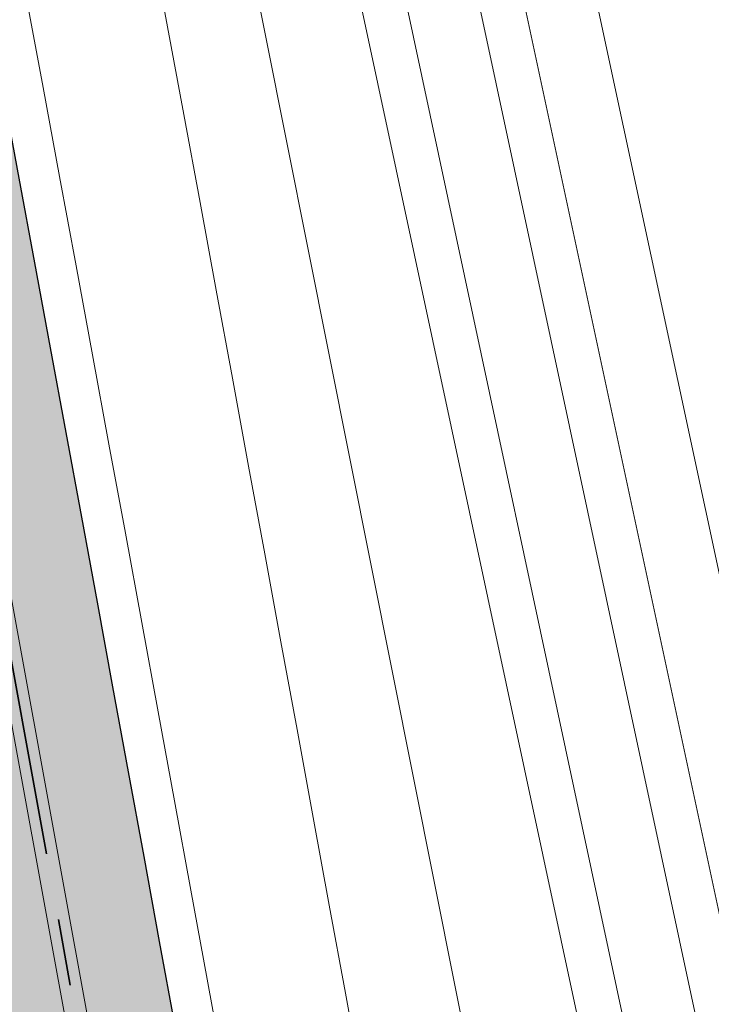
# Model space of a CAD drawing. Extents: x 98477 to 100410, y 398052 to 398969.
# Tile 328 of 374: x 98850 to 98858, y 398405 to 398416. Entities that reach past the tile are written whole.
import ezdxf

# ---------------------------------------------------------------- set-up
doc = ezdxf.new("R2010")
doc.units = 0
doc.linetypes.add('AL-NUTSTRACE', pattern=[17, 5, -3.5, 0, -3.5, 5])
doc.linetypes.add('RI-DWA', pattern=[9.75, 4.5, -0.75, 0.75, -0.75, 0.75, -0.75, 0.75, -0.75])
for name, color, linetype, lineweight in [('N-GW-hoogtelijn laagte NAP +6.50', 110, 'AL-HOOGTELIJN +6.50', 18), ('N-GW-hoogtelijn laagte NAP +7.00', 100, 'AL-HOOGTELIJN +7.00', 18), ('N-GW-hoogtelijn laagte NAP +7.50', 90, 'AL-HOOGTELIJN +7.50', 18), ('N-GW-hoogtelijn laagte NAP +8.00', 80, 'AL-HOOGTELIJN +8.00', 18), ('N-GW-hoogtelijn laagte NAP +8.50', 70, 'AL-HOOGTELIJN +8.50', 18), ('N-KO-kantverharding', 2, 'Continuous', 25), ('N-RI-DWA hoofdriool', 24, 'RI-DWA', 35), ('N-RI-DWA hoofdriool buiswand', 24, 'Continuous', 13), ("N-VH-arcering 'MAT' grijs 251", 251, 'Continuous', 18), ('N-VH-arcering printbeton', 8, 'Continuous', 9), ('X-AL-hoogtelijn - Niv 1', 1, 'AL-HOOGTELIJN', 18), ('X-AL-nutstrace VERWERKT', 252, 'AL-NUTSTRACE', 18)]:
    doc.layers.add(name, color=color, linetype=linetype, lineweight=lineweight)
doc.layers.add('X-AL-contourlijnen', color=30, linetype='Continuous', plot=False)
doc.styles.get("Standard").update_dxf_attribs({"font": 'txt.shx'})
doc.linetypes.add('AL-HOOGTELIJN', pattern='A,10,-1.5,["H",Standard,S=0.9,R=0,X=-0.3,Y=-0.45],-1.5,30', length=43)
doc.linetypes.add('AL-HOOGTELIJN +6.50', pattern='A,7.5,-1.5,["+6.50",Standard,S=0.9,R=0,X=-0.3,Y=-0.45],-4.5,22.5', length=36)
doc.linetypes.add('AL-HOOGTELIJN +7.00', pattern='A,7.5,-1.5,["+7.00",Standard,S=0.9,R=0,X=-0.3,Y=-0.45],-4.5,22.5', length=36)
doc.linetypes.add('AL-HOOGTELIJN +7.50', pattern='A,7.5,-1.5,["+7.50",Standard,S=0.9,R=0,X=-0.3,Y=-0.45],-4.5,22.5', length=36)
doc.linetypes.add('AL-HOOGTELIJN +8.00', pattern='A,7.5,-1.5,["+8.00",Standard,S=0.9,R=0,X=-0.3,Y=-0.45],-4.5,22.5', length=36)
doc.linetypes.add('AL-HOOGTELIJN +8.50', pattern='A,7.5,-1.5,["+8.50",Standard,S=0.9,R=0,X=-0.3,Y=-0.45],-4.5,22.5', length=36)

msp = doc.modelspace()

# ---------------------------------------------------------------- hatches: boundary and pattern name
at = {"layer": "N-VH-arcering 'MAT' grijs 251"}
h = msp.add_hatch(color=256, dxfattribs=at)
h.dxf.hatch_style = 1
edge = h.paths.add_edge_path()
edge.add_line((98801.70985258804, 398275.5025756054), (98759.07881222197, 398269.5111736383))
edge.add_arc((98758.55691309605, 398273.2246788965), 3.749999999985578, 188.0000000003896, 277.9999999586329, ccw=False)
edge.add_line((98754.84340783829, 398272.7027797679), (98754.7320693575, 398273.4949942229))
edge.add_arc((98759.43584268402, 398274.1560664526), 4.75000000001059, 98.00000000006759, 188.0000000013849, ccw=False)
edge.add_line((98758.77477045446, 398278.859839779), (98802.64364589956, 398285.0252081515))
edge.add_arc((98800.79960231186, 398298.1462600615), 13.24999999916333, 278.0000000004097, 315.3695932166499)
edge.add_arc((98814.32101528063, 398284.7981743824), 5.750000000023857, 97.99999999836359, 135.3695932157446, ccw=False)
edge.add_line((98813.52076995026, 398290.4922157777), (98817.94515990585, 398291.114023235))
edge.add_arc((98818.74540523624, 398285.4199818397), 5.750000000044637, 8.00000000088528, 97.99999999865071, ccw=False)
edge.add_line((98824.43944663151, 398286.2202271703), (98832.12180180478, 398231.5574297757))
edge.add_arc((98824.4472242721, 398230.4788382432), 7.74999999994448, -36.90337989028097, 8.000000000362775, ccw=False)
edge.add_line((98830.64450586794, 398225.8252159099), (98822.02531955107, 398214.3469478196))
edge.add_arc((98828.62242576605, 398209.3930917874), 8.249999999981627, 143.0966201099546, 188.000000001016)
edge.add_line((98820.45271419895, 398208.2449137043), (98820.95212056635, 398204.6914527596))
edge.add_line((98820.95212056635, 398204.6914527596), (98824.98814049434, 398175.9736787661))
edge.add_line((98824.98814049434, 398175.9736787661), (98826.34507822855, 398166.3185650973))
edge.add_arc((98829.56344945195, 398166.7708776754), 3.249999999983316, 187.9999999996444, 277.9999999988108)
edge.add_line((98830.01576203, 398163.552506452), (98845.49611657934, 398165.7281284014))
edge.add_line((98845.49611657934, 398165.7281284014), (98850.05134969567, 398166.3683246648))
edge.add_line((98850.05134969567, 398166.3683246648), (98871.26042709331, 398169.349066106))
edge.add_line((98871.26042709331, 398169.349066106), (98879.77673248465, 398170.5459547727))
edge.add_line((98879.77673248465, 398170.5459547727), (98895.91810200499, 398172.8144763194))
edge.add_line((98895.91810200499, 398172.8144763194), (98895.01347684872, 398179.2512187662))
edge.add_line((98895.01347684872, 398179.2512187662), (98835.84495974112, 398170.9356259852))
edge.add_arc((98835.18388751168, 398175.6393993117), 4.749999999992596, 188.0000000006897, 277.9999999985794, ccw=False)
edge.add_line((98830.48011418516, 398174.9783270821), (98825.97718274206, 398207.0183491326))
edge.add_arc((98833.65176027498, 398208.096940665), 7.750000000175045, 143.0966201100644, 188.0000000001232, ccw=False)
edge.add_line((98827.4544786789, 398212.7505629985), (98836.07366499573, 398224.2288310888))
edge.add_arc((98829.47655878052, 398229.1826871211), 8.250000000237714, 323.096620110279, 367.9999999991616)
edge.add_line((98837.64627034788, 398230.3308652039), (98837.34238794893, 398232.4931008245))
edge.add_line((98837.34238794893, 398232.4931008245), (98837.34238780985, 398232.493100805))
edge.add_line((98837.34238780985, 398232.493100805), (98829.68786739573, 398286.9578446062))
edge.add_arc((98835.38190879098, 398287.7580899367), 5.749999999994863, 97.99999999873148, 188.0000000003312, ccw=False)
edge.add_line((98834.58166346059, 398293.452131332), (98882.50500414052, 398300.1873176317))
edge.add_arc((98883.61838894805, 398292.2651730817), 8.000000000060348, 11.632034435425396, 97.9999999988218, ccw=False)
edge.add_line((98891.45409032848, 398293.8781776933), (98890.9995, 398296.0865))
edge.add_line((98890.9995, 398296.0865), (98889.023, 398305.688))
edge.add_line((98889.023, 398305.688), (98888.557, 398307.974))
edge.add_line((98888.557, 398307.974), (98887.38477368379, 398314.7597044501))
edge.add_arc((98879.50153614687, 398313.3978799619), 8.00000000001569, -82.00000000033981, 9.801079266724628, ccw=False)
edge.add_line((98880.6149209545, 398305.475735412), (98872.94460748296, 398304.3977431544))
edge.add_arc((98872.42270835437, 398308.1112484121), 3.749999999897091, 189.4265010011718, 278.00000000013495, ccw=False)
edge.add_arc((92946.7354543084, 397324.3039467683), 6003.049999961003, 9.42650100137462, 10.61166010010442)
edge.add_line((98847.1206531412, 398429.7738954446), (98842.31285519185, 398429.0982035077))
edge.add_arc((92946.7354539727, 397324.3039467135), 5998.200000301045, 9.428546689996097, 10.613773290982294, ccw=False)
edge.add_arc((98860.08948650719, 398306.4687901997), 3.840166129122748, -81.43407539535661, 6.657381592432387, ccw=False)
edge.add_line((98860.66146879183, 398302.6714605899), (98847.18483033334, 398300.7774425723))
edge.add_line((98847.18483033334, 398300.7774425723), (98842.62959721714, 398300.1372463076))
edge.add_line((98842.62959721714, 398300.1372463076), (98820.15051205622, 398296.9780169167))
edge.add_arc((98819.35026672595, 398302.672058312), 5.749999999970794, 187.9999999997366, 277.99999999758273, ccw=False)
edge.add_line((98813.65622533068, 398301.8718129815), (98812.30624625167, 398311.4774132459))
edge.add_line((98812.30624625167, 398311.4774132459), (98811.1093575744, 398319.9937186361))
edge.add_line((98811.1093575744, 398319.9937186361), (98809.24443803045, 398333.2633107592))
edge.add_line((98809.24443803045, 398333.2633107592), (98808.67382831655, 398337.3234098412))
edge.add_line((98808.67382831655, 398337.3234098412), (98807.71353391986, 398344.1562595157))
edge.add_line((98807.71353391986, 398344.1562595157), (98807.70657526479, 398344.2057729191))
edge.add_line((98807.70657526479, 398344.2057729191), (98811.66764753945, 398344.7624653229))
edge.add_line((98811.66764753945, 398344.7624653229), (98829.49247277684, 398347.2675811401))
edge.add_line((98829.49247277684, 398347.2675811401), (98831.96814294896, 398347.6155138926))
edge.add_line((98831.96814294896, 398347.6155138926), (98831.06351779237, 398354.0522563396))
edge.add_line((98831.06351779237, 398354.0522563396), (98828.58784762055, 398353.704323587))
edge.add_line((98828.58784762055, 398353.704323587), (98810.76302238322, 398351.1992077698))
edge.add_line((98810.76302238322, 398351.1992077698), (98806.80195010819, 398350.6425153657))
edge.add_line((98806.80195010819, 398350.6425153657), (98806.79499145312, 398350.6920287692))
edge.add_line((98806.79499145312, 398350.6920287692), (98805.14616655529, 398362.4240275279))
edge.add_line((98805.14616655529, 398362.4240275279), (98805.04836903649, 398363.119893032))
edge.add_line((98805.04836903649, 398363.119893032), (98803.99065346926, 398370.6459303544))
edge.add_line((98803.99065346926, 398370.6459303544), (98802.48758397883, 398381.3408254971))
edge.add_line((98802.48758397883, 398381.3408254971), (98801.4298684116, 398388.8668628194))
edge.add_line((98801.4298684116, 398388.8668628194), (98799.92679892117, 398399.561757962))
edge.add_line((98799.92679892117, 398399.561757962), (98798.86908335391, 398407.0877952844))
edge.add_line((98798.86908335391, 398407.0877952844), (98797.36601386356, 398417.7826904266))
edge.add_line((98797.36601386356, 398417.7826904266), (98796.79540414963, 398421.8427895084))
edge.add_line((98796.79540414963, 398421.8427895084), (98795.88382033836, 398428.3290453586))
edge.add_line((98795.88382033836, 398428.3290453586), (98795.87686168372, 398428.3785587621))
edge.add_line((98795.87686168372, 398428.3785587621), (98799.83793395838, 398428.9352511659))
edge.add_line((98799.83793395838, 398428.9352511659), (98817.66275919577, 398431.4403669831))
edge.add_line((98817.66275919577, 398431.4403669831), (98820.13842936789, 398431.7882997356))
edge.add_line((98820.13842936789, 398431.7882997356), (98819.2338042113, 398438.2250421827))
edge.add_line((98819.2338042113, 398438.2250421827), (98816.75813403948, 398437.87710943))
edge.add_line((98816.75813403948, 398437.87710943), (98798.93330880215, 398435.3719936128))
edge.add_line((98798.93330880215, 398435.3719936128), (98794.9722365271, 398434.8153012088))
edge.add_line((98794.9722365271, 398434.8153012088), (98794.96527787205, 398434.8648146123))
edge.add_line((98794.96527787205, 398434.8648146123), (98793.37870452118, 398446.1538705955))
edge.add_line((98793.37870452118, 398446.1538705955), (98792.73850825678, 398450.7091037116))
edge.add_line((98792.73850825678, 398450.7091037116), (98789.33816684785, 398474.9037900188))
edge.add_line((98789.33816684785, 398474.9037900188), (98783.89169246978, 398474.1383379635))
edge.add_line((98783.89169246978, 398474.1383379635), (98786.76317609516, 398453.7066703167))
edge.add_arc((98782.05940276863, 398453.0455980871), 4.750000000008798, -82.0000000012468, 7.999999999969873, ccw=False)
edge.add_line((98782.72047499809, 398448.3418247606), (98773.11487473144, 398446.9918456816))
edge.add_line((98773.11487473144, 398446.9918456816), (98764.5985693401, 398445.7949570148))
edge.add_line((98764.5985693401, 398445.7949570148), (98743.40683266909, 398442.8166526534))
edge.add_line((98743.40683266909, 398442.8166526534), (98734.89052727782, 398441.6197639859))
edge.add_line((98734.89052727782, 398441.6197639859), (98611.80020633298, 398424.3205475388))
edge.add_line((98611.80020633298, 398424.3205475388), (98607.65702311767, 398453.8008279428))
edge.add_arc((98611.6373665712, 398454.1216500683), 3.993251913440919, 101.39182936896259, 184.6081706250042, ccw=False)
edge.add_line((98610.84862924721, 398458.0362323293), (98611.83889731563, 398458.1754054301))
edge.add_line((98611.83889731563, 398458.1754054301), (98639.5664032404, 398462.0722522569))
edge.add_line((98639.5664032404, 398462.0722522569), (98641.54693937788, 398462.3505984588))
edge.add_line((98641.54693937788, 398462.3505984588), (98659.37176461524, 398464.8557142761))
edge.add_line((98659.37176461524, 398464.8557142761), (98661.84743478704, 398465.2036470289))
edge.add_line((98661.84743478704, 398465.2036470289), (98660.94280963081, 398471.6403894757))
edge.add_line((98660.94280963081, 398471.6403894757), (98649.90132066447, 398470.0886093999))
edge.add_line((98649.90132066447, 398470.0886093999), (98624.64948491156, 398466.5396953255))
edge.add_line((98624.64948491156, 398466.5396953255), (98622.66894877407, 398466.2613491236))
edge.add_line((98622.66894877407, 398466.2613491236), (98604.84412353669, 398463.7562333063))
edge.add_line((98604.84412353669, 398463.7562333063), (98602.86358739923, 398463.4778871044))
edge.add_line((98602.86358739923, 398463.4778871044), (98594.9414428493, 398462.3645022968))
edge.add_line((98594.9414428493, 398462.3645022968), (98576.27488975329, 398459.7410893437))
edge.add_line((98576.27488975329, 398459.7410893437), (98577.17951490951, 398453.3043468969))
edge.add_line((98577.17951490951, 398453.3043468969), (98578.1697829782, 398453.4435199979))
edge.add_line((98578.1697829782, 398453.4435199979), (98598.47059208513, 398456.2943364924))
edge.add_arc((98598.79151287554, 398452.3139562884), 3.993296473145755, 11.424909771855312, 94.60953932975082, ccw=False)
edge.add_line((98602.70568277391, 398453.1049624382), (98606.84886598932, 398423.6246820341))
edge.add_line((98606.84886598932, 398423.6246820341), (98548.81915716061, 398415.4691383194))
edge.add_arc((98548.15808493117, 398420.172911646), 4.750000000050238, 188.0000000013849, 277.99999999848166, ccw=False)
edge.add_line((98543.45431160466, 398419.5118394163), (98539.76818545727, 398445.7399897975))
edge.add_line((98539.76818545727, 398445.7399897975), (98538.97597100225, 398445.6286513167))
edge.add_line((98538.97597100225, 398445.6286513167), (98538.73241807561, 398447.361620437))
edge.add_line((98538.73241807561, 398447.361620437), (98534.77134580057, 398446.8049280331))
edge.add_line((98534.77134580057, 398446.8049280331), (98536.52992450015, 398434.2919904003))
edge.add_line((98536.52992450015, 398434.2919904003), (98537.17012076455, 398429.7367572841))
edge.add_line((98537.17012076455, 398429.7367572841), (98538.39484405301, 398421.0223982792))
edge.add_line((98538.39484405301, 398421.0223982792), (98539.03504031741, 398416.467165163))
edge.add_line((98539.03504031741, 398416.467165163), (98541.02521566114, 398402.30633178))
edge.add_line((98541.02521566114, 398402.30633178), (98541.66541192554, 398397.7510986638))
edge.add_line((98541.66541192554, 398397.7510986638), (98543.65558726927, 398383.5902652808))
edge.add_line((98543.65558726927, 398383.5902652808), (98544.29578353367, 398379.0350321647))
edge.add_line((98544.29578353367, 398379.0350321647), (98545.60401068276, 398369.7265123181))
edge.add_arc((98543.87104156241, 398369.4829593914), 1.750000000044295, -82.00000000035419, 7.99999999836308, ccw=False)
edge.add_line((98544.11459448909, 398367.7499902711), (98522.47723718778, 398364.7090580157))
edge.add_line((98522.47723718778, 398364.7090580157), (98523.21485462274, 398359.4606372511))
edge.add_line((98523.21485462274, 398359.4606372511), (98545.05026553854, 398362.5294041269))
edge.add_line((98545.05026553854, 398362.5294041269), (98549.60549865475, 398363.1696003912))
edge.add_line((98549.60549865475, 398363.1696003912), (98564.16243926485, 398365.2154449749))
edge.add_arc((98564.82351149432, 398360.5116716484), 4.749999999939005, 8.000000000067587, 97.99999999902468, ccw=False)
edge.add_line((98569.5272848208, 398361.172743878), (98576.49985717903, 398311.5603136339))
edge.add_arc((98571.7960838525, 398310.8992414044), 4.749999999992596, -82.0000000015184, 7.999999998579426, ccw=False)
edge.add_line((98572.45715608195, 398306.1954680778), (98563.84182388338, 398304.9846620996))
edge.add_line((98563.84182388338, 398304.9846620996), (98559.28659076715, 398304.3444658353))
edge.add_line((98559.28659076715, 398304.3444658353), (98541.0161448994, 398301.7767221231))
edge.add_line((98541.0161448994, 398301.7767221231), (98541.7537623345, 398296.5283013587))
edge.add_line((98541.7537623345, 398296.5283013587), (98553.88454617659, 398298.2331718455))
edge.add_arc((98554.12809910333, 398296.5002027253), 1.749999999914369, 7.999999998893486, 98.0000000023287, ccw=False)
edge.add_line((98555.86106822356, 398296.7437556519), (98557.35022040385, 398286.1478873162))
edge.add_line((98557.35022040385, 398286.1478873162), (98557.99041666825, 398281.5926542))
edge.add_line((98557.99041666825, 398281.5926542), (98560.13368242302, 398266.3425259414))
edge.add_line((98560.13368242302, 398266.3425259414), (98560.77387868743, 398261.7872928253))
edge.add_line((98560.77387868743, 398261.7872928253), (98562.9171444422, 398246.5371645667))
edge.add_line((98562.9171444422, 398246.5371645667), (98563.5573407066, 398241.9819314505))
edge.add_line((98563.5573407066, 398241.9819314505), (98565.70060646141, 398226.7318031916))
edge.add_line((98565.70060646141, 398226.7318031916), (98566.34080272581, 398222.1765700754))
edge.add_line((98566.34080272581, 398222.1765700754), (98567.56552601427, 398213.4622110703))
edge.add_line((98567.56552601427, 398213.4622110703), (98568.20572227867, 398208.9069779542))
edge.add_line((98568.20572227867, 398208.9069779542), (98576.53105717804, 398149.6691420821))
edge.add_line((98576.53105717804, 398149.6691420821), (98576.55610833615, 398149.4908938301))
edge.add_line((98576.55610833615, 398149.4908938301), (98535.4599834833, 398143.7152101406))
edge.add_line((98535.4599834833, 398143.7152101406), (98536.3465161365, 398137.4072025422))
edge.add_line((98536.3465161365, 398137.4072025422), (98537.33678420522, 398137.5463756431))
edge.add_line((98537.33678420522, 398137.5463756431), (98577.44264098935, 398143.1828862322))
edge.add_line((98577.44264098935, 398143.1828862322), (98578.76478544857, 398133.7753395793))
edge.add_line((98578.76478544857, 398133.7753395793), (98538.65892866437, 398128.1388289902))
edge.add_line((98538.65892866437, 398128.1388289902), (98537.66866059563, 398127.9996558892))
edge.add_line((98537.66866059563, 398127.9996558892), (98538.57328575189, 398121.5629134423))
edge.add_line((98538.57328575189, 398121.5629134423), (98579.66941060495, 398127.3385971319))
edge.add_line((98579.66941060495, 398127.3385971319), (98579.67636925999, 398127.2890837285))
edge.add_line((98579.67636925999, 398127.2890837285), (98580.7660946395, 398119.5352847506))
edge.add_line((98580.7660946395, 398119.5352847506), (98582.57534495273, 398106.6617998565))
edge.add_line((98582.57534495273, 398106.6617998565), (98583.06245080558, 398103.1958616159))
edge.add_line((98583.06245080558, 398103.1958616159), (98584.87170111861, 398090.3223767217))
edge.add_line((98584.87170111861, 398090.3223767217), (98585.35880697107, 398086.8564384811))
edge.add_line((98585.35880697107, 398086.8564384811), (98587.16805728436, 398073.9829535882))
edge.add_line((98587.16805728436, 398073.9829535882), (98588.14928671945, 398067.0011433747))
edge.add_arc((98585.92118356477, 398066.6880038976), 2.249999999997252, -71.05267843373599, 7.999999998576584, ccw=False)
edge.add_line((98586.6517556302, 398064.5599145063), (98587.08769329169, 398064.7095716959))
edge.add_line((98587.08769329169, 398064.7095716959), (98595.76511800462, 398067.6885274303))
edge.add_line((98595.76511800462, 398067.6885274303), (98596.09256923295, 398067.8009412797))
edge.add_arc((98595.36199716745, 398069.9290306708), 2.249999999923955, 187.9999999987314, 288.947321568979, ccw=False)
edge.add_line((98593.13389401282, 398069.6158911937), (98582.46560133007, 398145.5247379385))
edge.add_arc((98587.16937465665, 398146.1858101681), 4.750000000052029, 98.00000000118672, 187.9999999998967, ccw=False)
edge.add_line((98586.50830242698, 398150.8895834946), (98609.06670264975, 398154.0599598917))
edge.add_line((98609.06670264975, 398154.0599598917), (98621.30783352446, 398156.2004915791))
edge.add_line((98621.30783352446, 398156.2004915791), (98618.71337939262, 398174.6609919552))
edge.add_line((98618.71337939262, 398174.6609919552), (98600.88855415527, 398172.155876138))
edge.add_line((98600.88855415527, 398172.155876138), (98602.70587460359, 398159.2249692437))
edge.add_line((98602.70587460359, 398159.2249692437), (98585.67326382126, 398156.8311919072))
edge.add_arc((98585.08617653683, 398161.633146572), 4.837710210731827, 189.0296070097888, 276.97039299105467, ccw=False)
edge.add_line((98580.30841826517, 398160.8738930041), (98573.6350680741, 398208.3572469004))
edge.add_line((98573.6350680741, 398208.3572469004), (98572.71652560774, 398214.8930161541))
edge.add_line((98572.71652560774, 398214.8930161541), (98570.01656744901, 398234.1042166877))
edge.add_line((98570.01656744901, 398234.1042166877), (98569.09802498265, 398240.6399859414))
edge.add_line((98569.09802498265, 398240.6399859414), (98568.63179509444, 398243.9573839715))
edge.add_line((98568.63179509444, 398243.9573839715), (98568.16556520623, 398247.2747820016))
edge.add_arc((98572.86933853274, 398247.9358542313), 4.74999999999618, 98.00000000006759, 188.0000000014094, ccw=False)
edge.add_line((98572.20826630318, 398252.6396275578), (98597.85620928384, 398256.2442108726))
edge.add_line((98597.85620928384, 398256.2442108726), (98604.39197853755, 398257.1627533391))
edge.add_line((98604.39197853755, 398257.1627533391), (98619.64210679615, 398259.3060190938))
edge.add_line((98619.64210679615, 398259.3060190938), (98626.17787604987, 398260.2245615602))
edge.add_line((98626.17787604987, 398260.2245615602), (98639.44746817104, 398262.089481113))
edge.add_line((98639.44746817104, 398262.089481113), (98639.4969815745, 398262.096439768))
edge.add_line((98639.4969815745, 398262.096439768), (98640.05367397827, 398258.1353674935))
edge.add_line((98640.05367397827, 398258.1353674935), (98641.8629242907, 398245.2618825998))
edge.add_line((98641.8629242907, 398245.2618825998), (98642.14127049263, 398243.2813464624))
edge.add_line((98642.14127049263, 398243.2813464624), (98643.25465530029, 398235.3592019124))
edge.add_line((98643.25465530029, 398235.3592019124), (98644.5767997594, 398225.9516552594))
edge.add_line((98644.5767997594, 398225.9516552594), (98646.03811731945, 398215.5538405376))
edge.add_line((98646.03811731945, 398215.5538405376), (98646.38605007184, 398213.0781703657))
edge.add_line((98646.38605007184, 398213.0781703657), (98652.82279251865, 398213.9827955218))
edge.add_line((98652.82279251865, 398213.9827955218), (98652.47485976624, 398216.4584656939))
edge.add_line((98652.47485976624, 398216.4584656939), (98651.70940771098, 398221.904940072))
edge.add_line((98651.70940771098, 398221.904940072), (98651.43106150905, 398223.8854762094))
edge.add_line((98651.43106150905, 398223.8854762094), (98649.62181119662, 398236.758961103))
edge.add_line((98649.62181119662, 398236.758961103), (98649.34346499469, 398238.7394972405))
edge.add_line((98649.34346499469, 398238.7394972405), (98646.49041642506, 398259.0399926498))
edge.add_line((98646.49041642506, 398259.0399926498), (98645.93372402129, 398263.0010649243))
edge.add_line((98645.93372402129, 398263.0010649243), (98645.98323742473, 398263.0080235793))
edge.add_line((98645.98323742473, 398263.0080235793), (98654.39783815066, 398264.1906185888))
edge.add_line((98654.39783815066, 398264.1906185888), (98722.62535253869, 398273.7793704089))
edge.add_line((98722.62535253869, 398273.7793704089), (98731.14165792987, 398274.9762590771))
edge.add_line((98731.14165792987, 398274.9762590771), (98743.97026282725, 398276.7792019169))
edge.add_arc((98744.55735011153, 398271.9772472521), 4.837710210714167, 9.02960700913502, 96.9703929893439, ccw=False)
edge.add_line((98749.33510838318, 398272.73650082), (98750.7268393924, 398262.8338201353))
edge.add_line((98750.7268393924, 398262.8338201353), (98752.41029510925, 398263.0704144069))
edge.add_line((98752.41029510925, 398263.0704144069), (98756.96552822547, 398263.7106106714))
edge.add_line((98756.96552822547, 398263.7106106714), (98772.21565648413, 398265.8538764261))
edge.add_line((98772.21565648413, 398265.8538764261), (98776.77088960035, 398266.4940726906))
edge.add_line((98776.77088960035, 398266.4940726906), (98795.98209013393, 398269.1940308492))
edge.add_line((98795.98209013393, 398269.1940308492), (98800.53732325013, 398269.8342271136))
edge.add_line((98800.53732325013, 398269.8342271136), (98802.46834598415, 398270.1056146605))
edge.add_line((98802.46834598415, 398270.1056146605), (98801.70985258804, 398275.5025756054))
edge = h.paths.add_edge_path(flags=16)
edge.add_line((98744.0622075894, 398333.4636472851), (98751.98435213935, 398334.5770320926))
edge.add_line((98751.98435213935, 398334.5770320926), (98753.96600319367, 398334.8555349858))
edge.add_line((98753.96600319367, 398334.8555349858), (98764.36270300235, 398336.316695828))
edge.add_line((98764.36270300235, 398336.316695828), (98764.36270299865, 398336.3166958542))
edge.add_line((98764.36270299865, 398336.3166958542), (98766.34323913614, 398336.5950420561))
edge.add_line((98766.34323913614, 398336.5950420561), (98774.26538368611, 398337.7084268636))
edge.add_line((98774.26538368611, 398337.7084268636), (98774.24729118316, 398337.8371617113))
edge.add_line((98774.24729118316, 398337.8371617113), (98802.48973650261, 398341.8063785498))
edge.add_line((98802.48973650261, 398341.8063785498), (98803.0185942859, 398338.0433598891))
edge.add_line((98803.0185942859, 398338.0433598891), (98808.47417984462, 398299.2248515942))
edge.add_arc((98800.79960231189, 398298.1462600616), 7.750000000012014, -82.00000000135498, 8.000000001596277, ccw=False)
edge.add_line((98801.87819384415, 398290.4716825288), (98771.96746476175, 398286.2680036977))
edge.add_line((98771.96746476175, 398286.2680036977), (98767.41223164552, 398285.6278074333))
edge.add_line((98767.41223164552, 398285.6278074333), (98755.13290759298, 398283.9020609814))
edge.add_line((98755.13290759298, 398283.9020609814), (98746.61660220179, 398282.7051723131))
edge.add_line((98746.61660220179, 398282.7051723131), (98730.37620587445, 398280.4227334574))
edge.add_line((98730.37620587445, 398280.4227334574), (98721.85990048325, 398279.2258447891))
edge.add_line((98721.85990048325, 398279.2258447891), (98654.3282516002, 398269.7348904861))
edge.add_arc((98653.66717937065, 398274.4386638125), 4.749999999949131, 187.9999999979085, 277.9999999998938, ccw=False)
edge.add_line((98648.96340604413, 398273.7775915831), (98644.1340994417, 398308.1398935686))
edge.add_line((98644.1340994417, 398308.1398935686), (98642.93721077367, 398316.6561989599))
edge.add_line((98642.93721077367, 398316.6561989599), (98640.29988051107, 398335.4217788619))
edge.add_line((98640.29988051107, 398335.4217788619), (98638.12129075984, 398335.1155980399))
edge.add_line((98638.12129075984, 398335.1155980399), (98637.23004949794, 398334.990342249))
edge.add_line((98637.23004949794, 398334.990342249), (98635.05145974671, 398334.6841614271))
edge.add_line((98635.05145974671, 398334.6841614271), (98635.74036659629, 398329.7823344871))
edge.add_line((98635.74036659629, 398329.7823344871), (98636.93725526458, 398321.266029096))
edge.add_line((98636.93725526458, 398321.266029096), (98638.384655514, 398310.967241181))
edge.add_line((98638.384655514, 398310.967241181), (98639.02485177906, 398306.4120080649))
edge.add_line((98639.02485177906, 398306.4120080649), (98641.16811753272, 398291.1618798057))
edge.add_line((98641.16811753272, 398291.1618798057), (98642.36500620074, 398282.6455744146))
edge.add_line((98642.36500620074, 398282.6455744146), (98643.71498527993, 398273.0399741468))
edge.add_arc((98639.01121195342, 398272.3789019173), 4.749999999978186, -82.00000000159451, 7.999999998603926, ccw=False)
edge.add_line((98639.67228418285, 398267.6751285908), (98619.32227537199, 398264.8151213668))
edge.add_line((98619.32227537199, 398264.8151213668), (98614.27190822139, 398264.1053385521))
edge.add_line((98614.27190822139, 398264.1053385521), (98593.92189940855, 398261.2453313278))
edge.add_arc((98593.26082717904, 398265.9491046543), 4.750000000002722, 188.0000000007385, 277.9999999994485, ccw=False)
edge.add_line((98588.55705385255, 398265.2880324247), (98581.77932383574, 398313.5140873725))
edge.add_line((98581.77932383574, 398313.5140873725), (98580.58243516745, 398322.0303927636))
edge.add_line((98580.58243516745, 398322.0303927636), (98575.23122943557, 398360.1062000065))
edge.add_line((98575.23122943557, 398360.1062000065), (98574.59103317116, 398364.6614331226))
edge.add_line((98574.59103317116, 398364.6614331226), (98572.66348572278, 398378.3766458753))
edge.add_line((98572.66348572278, 398378.3766458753), (98571.18825085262, 398388.8734874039))
edge.add_line((98571.18825085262, 398388.8734874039), (98568.51612731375, 398407.8866343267))
edge.add_arc((98573.21990064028, 398408.5477065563), 4.750000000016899, 97.9999999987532, 188.0000000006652, ccw=False)
edge.add_line((98572.55882841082, 398413.2514798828), (98607.11918401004, 398418.1086211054))
edge.add_line((98607.11918401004, 398418.1086211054), (98607.61431804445, 398418.1782076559))
edge.add_line((98607.61431804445, 398418.1782076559), (98611.58353488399, 398389.9357623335))
edge.add_line((98611.58353488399, 398389.9357623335), (98611.454800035, 398389.9176698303))
edge.add_line((98611.454800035, 398389.9176698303), (98613.2640503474, 398377.0441849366))
edge.add_line((98613.2640503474, 398377.0441849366), (98613.33363689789, 398376.5490509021))
edge.add_line((98613.33363689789, 398376.5490509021), (98626.20712179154, 398378.3583012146))
edge.add_line((98626.20712179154, 398378.3583012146), (98628.18765792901, 398378.6366474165))
edge.add_line((98628.18765792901, 398378.6366474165), (98636.10980247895, 398379.7500322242))
edge.add_line((98636.10980247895, 398379.7500322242), (98648.36932117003, 398381.4729952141))
edge.add_line((98648.36932117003, 398381.4729952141), (98647.4646960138, 398387.9097376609))
edge.add_line((98647.4646960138, 398387.9097376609), (98634.59121112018, 398386.1004873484))
edge.add_line((98634.59121112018, 398386.1004873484), (98632.49184281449, 398385.8054403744))
edge.add_line((98632.49184281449, 398385.8054403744), (98619.73719008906, 398384.0128908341))
edge.add_line((98619.73719008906, 398384.0128908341), (98617.50908693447, 398383.6997513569))
edge.add_line((98617.50908693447, 398383.6997513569), (98612.56565838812, 398418.8740731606))
edge.add_line((98612.56565838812, 398418.8740731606), (98613.06079242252, 398418.943659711))
edge.add_line((98613.06079242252, 398418.943659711), (98667.57504960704, 398426.6051389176))
edge.add_line((98667.57504960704, 398426.6051389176), (98722.08930679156, 398434.2666181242))
edge.add_line((98722.08930679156, 398434.2666181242), (98726.14940587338, 398434.8372278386))
edge.add_line((98726.14940587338, 398434.8372278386), (98759.42241298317, 398439.51344403))
edge.add_line((98759.42241298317, 398439.51344403), (98763.48251206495, 398440.084053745))
edge.add_line((98763.48251206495, 398440.084053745), (98783.48592705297, 398442.8953503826))
edge.add_arc((98784.14699928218, 398438.191577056), 4.750000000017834, 8.000000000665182, 97.99999999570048, ccw=False)
edge.add_line((98788.85077260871, 398438.8526492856), (98795.6145853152, 398390.7256211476))
edge.add_arc((98790.91081198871, 398390.064548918), 4.749999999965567, -82.00000000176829, 8.000000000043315, ccw=False)
edge.add_line((98791.57188421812, 398385.3607755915), (98787.36324492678, 398384.7692899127))
edge.add_line((98787.36324492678, 398384.7692899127), (98774.48976003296, 398382.9600396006))
edge.add_line((98774.48976003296, 398382.9600396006), (98766.12199485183, 398381.7840268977))
edge.add_line((98766.12199485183, 398381.7840268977), (98766.07248144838, 398381.7770682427))
edge.add_line((98766.07248144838, 398381.7770682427), (98764.94517930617, 398389.7982395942))
edge.add_line((98764.94517930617, 398389.7982395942), (98762.09213076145, 398410.0987350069))
edge.add_line((98762.09213076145, 398410.0987350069), (98761.95295766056, 398411.0890030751))
edge.add_line((98761.95295766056, 398411.0890030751), (98755.5162152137, 398410.1843779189))
edge.add_line((98755.5162152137, 398410.1843779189), (98755.65538831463, 398409.1941098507))
edge.add_line((98755.65538831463, 398409.1941098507), (98758.50843688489, 398388.893614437))
edge.add_line((98758.50843688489, 398388.893614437), (98759.63573900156, 398380.8724430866))
edge.add_line((98759.63573900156, 398380.8724430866), (98759.5862255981, 398380.8654844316))
edge.add_line((98759.5862255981, 398380.8654844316), (98748.79230364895, 398379.3484976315))
edge.add_line((98748.79230364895, 398379.3484976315), (98744.23707053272, 398378.7083013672))
edge.add_line((98744.23707053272, 398378.7083013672), (98741.31577972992, 398378.2977407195))
edge.add_line((98741.31577972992, 398378.2977407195), (98735.86930535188, 398377.532288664))
edge.add_line((98735.86930535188, 398377.532288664), (98732.94801454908, 398377.1217280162))
edge.add_line((98732.94801454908, 398377.1217280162), (98728.39278143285, 398376.4815317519))
edge.add_line((98728.39278143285, 398376.4815317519), (98718.31915239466, 398375.0657755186))
edge.add_arc((98720.44154218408, 398359.9641874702), 15.25000000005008, 97.9999999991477, 128.0000000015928)
edge.add_line((98711.052704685, 398371.9813514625), (98707.24934533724, 398369.0098414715))
edge.add_line((98707.24934533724, 398369.0098414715), (98710.51235115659, 398364.8333844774))
edge.add_line((98710.51235115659, 398364.8333844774), (98713.62044188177, 398367.261691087))
edge.add_arc((98721.25410813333, 398357.3241039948), 12.53110121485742, 99.37790491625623, 127.53006232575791, ccw=False)
edge.add_line((98719.21222162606, 398369.6877279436), (98728.55711414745, 398371.001066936))
edge.add_line((98728.55711414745, 398371.001066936), (98733.11234726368, 398371.6412632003))
edge.add_line((98733.11234726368, 398371.6412632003), (98743.90626921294, 398373.1582500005))
edge.add_line((98743.90626921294, 398373.1582500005), (98752.42257460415, 398374.3551386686))
edge.add_line((98752.42257460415, 398374.3551386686), (98763.21649655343, 398375.8721254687))
edge.add_line((98763.21649655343, 398375.8721254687), (98767.77172966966, 398376.512321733))
edge.add_line((98767.77172966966, 398376.512321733), (98793.32064568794, 398380.102987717))
edge.add_arc((98793.7681908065, 398376.2908113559), 3.838357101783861, 9.304190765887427, 96.69580920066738, ccw=False)
edge.add_line((98797.55605007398, 398376.9113815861), (98799.60189465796, 398362.3544409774))
edge.add_line((98799.60189465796, 398362.3544409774), (98801.64078058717, 398347.8470137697))
edge.add_line((98801.64078058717, 398347.8470137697), (98801.71036713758, 398347.3518797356))
edge.add_line((98801.71036713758, 398347.3518797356), (98773.46792181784, 398343.3826628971))
edge.add_line((98773.46792181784, 398343.3826628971), (98773.36075853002, 398344.1451693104))
edge.add_line((98773.36075853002, 398344.1451693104), (98770.8850883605, 398343.7972365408))
edge.add_line((98770.8850883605, 398343.7972365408), (98758.01160346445, 398341.9879862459))
edge.add_line((98758.01160346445, 398341.9879862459), (98756.03106732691, 398341.7096400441))
edge.add_line((98756.03106732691, 398341.7096400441), (98743.15758242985, 398339.900389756))
edge.add_line((98743.15758242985, 398339.900389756), (98743.15758243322, 398339.9003897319))
edge.add_line((98743.15758243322, 398339.9003897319), (98742.16731436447, 398339.761216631))
edge.add_line((98742.16731436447, 398339.761216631), (98743.07193952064, 398333.3244741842))
edge.add_line((98743.07193952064, 398333.3244741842), (98744.0622075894, 398333.4636472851))
edge = h.paths.add_edge_path(flags=16)
edge.add_line((98545.99047331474, 398402.9031704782), (98545.73996173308, 398404.6856530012))
edge.add_arc((98550.44373505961, 398405.3467252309), 4.750000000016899, 98.00000000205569, 188.0000000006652, ccw=False)
edge.add_line((98549.78266282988, 398410.0504985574), (98557.70480737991, 398411.1638833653))
edge.add_arc((98558.36587960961, 398406.4601100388), 4.750000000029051, 8.000000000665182, 98.00000000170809, ccw=False)
edge.add_line((98563.06965293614, 398407.1211822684), (98563.35495779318, 398405.0911327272))
edge.add_line((98563.35495779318, 398405.0911327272), (98565.09462155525, 398392.7127818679))
edge.add_line((98565.09462155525, 398392.7127818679), (98565.44255430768, 398390.237111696))
edge.add_line((98565.44255430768, 398390.237111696), (98567.18221806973, 398377.8587608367))
edge.add_line((98567.18221806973, 398377.8587608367), (98567.46752292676, 398375.8287112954))
edge.add_arc((98562.76374960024, 398375.1676390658), 4.749999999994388, -82.00000000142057, 7.9999999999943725, ccw=False)
edge.add_line((98563.42482182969, 398370.4638657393), (98555.50267727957, 398369.3504809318))
edge.add_arc((98554.84160505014, 398374.0542542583), 4.749999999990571, 187.9999999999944, 277.99999999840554, ccw=False)
edge.add_line((98550.13783172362, 398373.3931820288), (98549.88732014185, 398375.1756645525))
edge.add_line((98549.88732014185, 398375.1756645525), (98548.07806982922, 398388.0491494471))
edge.add_line((98548.07806982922, 398388.0491494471), (98547.79972362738, 398390.0296855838))
edge.add_line((98547.79972362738, 398390.0296855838), (98545.99047331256, 398402.9031704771))
edge = h.paths.add_edge_path(flags=16)
edge.add_line((98580.97427237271, 398279.7231952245), (98580.69592617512, 398281.7037313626))
edge.add_line((98580.69592617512, 398281.7037313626), (98579.23460861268, 398292.1015460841))
edge.add_line((98579.23460861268, 398292.1015460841), (98578.55961907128, 398296.9043462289))
edge.add_arc((98573.85584574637, 398296.2432739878), 4.750000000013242, 8.000000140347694, 98.00000000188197)
edge.add_line((98573.19477351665, 398300.9470473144), (98565.5697093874, 398299.8754144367))
edge.add_arc((98566.23078161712, 398295.1716411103), 4.749999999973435, 98.00000000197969, 186.1903587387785)
edge.add_line((98561.5084782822, 398294.6594387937), (98561.50613232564, 398294.659109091))
edge.add_line((98561.50613232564, 398294.659109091), (98563.66331539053, 398279.3099540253))
edge.add_line((98563.66331539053, 398279.3099540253), (98563.94166159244, 398277.329417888))
edge.add_line((98563.94166159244, 398277.329417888), (98566.09884465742, 398261.9802628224))
edge.add_line((98566.09884465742, 398261.9802628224), (98566.10119061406, 398261.980592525))
edge.add_arc((98570.78174201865, 398262.7898752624), 4.749999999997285, 189.8096412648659, 277.9999999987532)
edge.add_line((98571.4428142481, 398258.0861019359), (98579.06787837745, 398259.1577348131))
edge.add_arc((98578.406806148, 398263.8615081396), 4.749999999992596, 277.9999999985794, 367.9999999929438)
edge.add_line((98583.11057947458, 398264.5225803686), (98582.43558993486, 398269.325380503))
edge.add_line((98582.43558993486, 398269.325380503), (98580.97427237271, 398279.7231952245))
edge = h.paths.add_edge_path(flags=16)
edge.add_line((98615.08128089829, 398162.7819088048), (98614.48868373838, 398166.998456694))
edge.add_arc((98612.75571461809, 398166.7549037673), 1.749999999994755, 8.000000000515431, 98.00000000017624)
edge.add_line((98612.51216169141, 398168.4878728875), (98608.55108941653, 398167.9311804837))
edge.add_arc((98608.79464234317, 398166.1982113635), 1.749999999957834, 97.99999999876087, 188.000000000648)
edge.add_line((98607.06167322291, 398165.9546584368), (98607.65427038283, 398161.7381105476))
edge.add_arc((98609.38723950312, 398161.9816634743), 1.749999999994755, 188.0000000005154, 277.999999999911)
edge.add_line((98609.6307924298, 398160.248694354), (98613.59186470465, 398160.8053867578))
edge.add_arc((98613.348311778, 398162.5383558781), 1.749999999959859, 277.9999999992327, 368.0000000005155)
at = {"layer": 'N-VH-arcering printbeton'}
h = msp.add_hatch(dxfattribs=at)
h.set_pattern_fill('CS-PRINTBETON', color=256)
h.set_pattern_definition([(45, (0, 0), (-0.3535533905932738, 0.3535533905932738), []), (45, (0.35, 0), (-0.3535533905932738, 0.3535533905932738), [0.5000000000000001, -0.2])])
edge = h.paths.add_edge_path()
edge.add_line((98810.2397897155, 398338.7552844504), (98834.00622336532, 398342.0954388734))
edge.add_line((98834.00622336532, 398342.0954388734), (98831.50110754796, 398359.9202641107))
edge.add_line((98831.50110754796, 398359.9202641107), (98807.73467389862, 398356.5801096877))
edge.add_line((98807.73467389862, 398356.5801096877), (98798.4100761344, 398422.9280702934))
edge.add_line((98798.4100761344, 398422.9280702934), (98822.1765097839, 398426.2682247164))
edge.add_line((98822.1765097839, 398426.2682247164), (98819.67139396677, 398444.0930499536))
edge.add_line((98819.67139396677, 398444.0930499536), (98795.90496031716, 398440.7528955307))
edge.add_line((98795.90496031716, 398440.7528955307), (98791.07113596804, 398475.1473429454))
edge.add_line((98791.07113596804, 398475.1473429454), (98789.33816684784, 398474.9037900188))
edge.add_line((98789.33816684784, 398474.9037900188), (98792.73850825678, 398450.7091037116))
edge.add_line((98792.73850825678, 398450.7091037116), (98793.37870452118, 398446.1538705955))
edge.add_line((98793.37870452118, 398446.1538705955), (98794.9722365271, 398434.8153012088))
edge.add_line((98794.9722365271, 398434.8153012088), (98796.72501100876, 398435.0616375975))
edge.add_line((98796.72501100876, 398435.0616375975), (98796.08063955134, 398439.6465787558))
edge.add_line((98796.08063955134, 398439.6465787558), (98798.28893734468, 398439.956934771))
edge.add_line((98798.28893734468, 398439.956934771), (98798.23744329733, 398440.3233339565))
edge.add_line((98798.23744329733, 398440.3233339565), (98816.06226853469, 398442.8284497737))
edge.add_line((98816.06226853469, 398442.8284497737), (98816.11376258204, 398442.4620505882))
edge.add_line((98816.11376258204, 398442.4620505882), (98818.22303356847, 398442.7584892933))
edge.add_line((98818.22303356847, 398442.7584892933), (98818.86740502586, 398438.1735481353))
edge.add_line((98818.86740502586, 398438.1735481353), (98819.2338042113, 398438.2250421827))
edge.add_line((98819.2338042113, 398438.2250421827), (98820.13842936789, 398431.7882997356))
edge.add_line((98820.13842936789, 398431.7882997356), (98819.77203018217, 398431.7368056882))
edge.add_line((98819.77203018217, 398431.7368056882), (98820.41640163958, 398427.15186453))
edge.add_line((98820.41640163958, 398427.15186453), (98818.30713065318, 398426.8554258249))
edge.add_line((98818.30713065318, 398426.8554258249), (98818.35862470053, 398426.4890266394))
edge.add_line((98818.35862470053, 398426.4890266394), (98800.53379946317, 398423.9839108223))
edge.add_line((98800.53379946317, 398423.9839108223), (98800.48230541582, 398424.3503100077))
edge.add_line((98800.48230541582, 398424.3503100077), (98798.27400762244, 398424.0399539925))
edge.add_line((98798.27400762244, 398424.0399539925), (98797.629636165, 398428.6248951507))
edge.add_line((98797.629636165, 398428.6248951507), (98795.87686168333, 398428.378558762))
edge.add_line((98795.87686168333, 398428.378558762), (98796.79540414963, 398421.8427895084))
edge.add_line((98796.79540414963, 398421.8427895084), (98797.36601386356, 398417.7826904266))
edge.add_line((98797.36601386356, 398417.7826904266), (98798.86908335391, 398407.0877952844))
edge.add_line((98798.86908335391, 398407.0877952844), (98799.92679892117, 398399.561757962))
edge.add_line((98799.92679892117, 398399.561757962), (98801.4298684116, 398388.8668628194))
edge.add_line((98801.4298684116, 398388.8668628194), (98802.48758397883, 398381.3408254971))
edge.add_line((98802.48758397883, 398381.3408254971), (98803.99065346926, 398370.6459303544))
edge.add_line((98803.99065346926, 398370.6459303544), (98805.04836903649, 398363.119893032))
edge.add_line((98805.04836903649, 398363.119893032), (98805.14616655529, 398362.4240275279))
edge.add_line((98805.14616655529, 398362.4240275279), (98806.80195010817, 398350.6425153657))
edge.add_line((98806.80195010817, 398350.6425153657), (98808.55472458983, 398350.8888517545))
edge.add_line((98808.55472458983, 398350.8888517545), (98807.9103531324, 398355.4737929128))
edge.add_line((98807.9103531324, 398355.4737929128), (98810.11865092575, 398355.784148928))
edge.add_line((98810.11865092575, 398355.784148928), (98810.0671568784, 398356.1505481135))
edge.add_line((98810.0671568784, 398356.1505481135), (98827.89198211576, 398358.6556639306))
edge.add_line((98827.89198211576, 398358.6556639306), (98827.94347616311, 398358.2892647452))
edge.add_line((98827.94347616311, 398358.2892647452), (98830.05274714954, 398358.5857034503))
edge.add_line((98830.05274714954, 398358.5857034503), (98830.69711860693, 398354.0007622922))
edge.add_line((98830.69711860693, 398354.0007622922), (98831.06351779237, 398354.0522563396))
edge.add_line((98831.06351779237, 398354.0522563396), (98831.96814294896, 398347.6155138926))
edge.add_line((98831.96814294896, 398347.6155138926), (98831.60174376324, 398347.5640198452))
edge.add_line((98831.60174376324, 398347.5640198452), (98832.24611522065, 398342.979078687))
edge.add_line((98832.24611522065, 398342.979078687), (98830.13684423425, 398342.6826399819))
edge.add_line((98830.13684423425, 398342.6826399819), (98830.1883382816, 398342.3162407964))
edge.add_line((98830.1883382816, 398342.3162407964), (98812.36351304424, 398339.8111249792))
edge.add_line((98812.36351304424, 398339.8111249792), (98812.31201899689, 398340.1775241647))
edge.add_line((98812.31201899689, 398340.1775241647), (98810.10372120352, 398339.8671681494))
edge.add_line((98810.10372120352, 398339.8671681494), (98809.45934974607, 398344.4521093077))
edge.add_line((98809.45934974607, 398344.4521093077), (98807.70657526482, 398344.2057729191))
edge.add_line((98807.70657526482, 398344.2057729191), (98808.67382831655, 398337.3234098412))
edge.add_line((98808.67382831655, 398337.3234098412), (98809.24443803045, 398333.2633107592))
edge.add_line((98809.24443803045, 398333.2633107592), (98811.1093575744, 398319.9937186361))
edge.add_line((98811.1093575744, 398319.9937186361), (98812.30624625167, 398311.4774132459))
edge.add_line((98812.30624625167, 398311.4774132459), (98813.65622533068, 398301.8718129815))
edge.add_arc((98819.35026672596, 398302.672058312), 5.750000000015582, 187.9999999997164, 232.0792098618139)
edge.add_line((98815.81648069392, 398298.1361067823), (98842.56429254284, 398301.8952665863))
edge.add_line((98842.56429254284, 398301.8952665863), (98842.80784546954, 398300.1622974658))
edge.add_line((98842.80784546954, 398300.1622974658), (98847.00658208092, 398300.7523914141))
edge.add_line((98847.00658208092, 398300.7523914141), (98846.76302915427, 398302.4853605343))
edge.add_line((98846.76302915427, 398302.4853605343), (98863.57062722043, 398304.8475143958))
edge.add_arc((98860.57991485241, 398306.3897293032), 3.364934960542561, 332.7212867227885, 368.9632308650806)
edge.add_line((98863.9037590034, 398306.9139881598), (98821.6091490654, 398300.9698683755))
edge.add_arc((98820.77411045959, 398306.9114767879), 5.999999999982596, 188.0000000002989, 278.00000000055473, ccw=False)
edge.add_line((98814.83250204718, 398306.0764381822), (98810.2397897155, 398338.7552844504))

# ---------------------------------------------------------------- linework, layer by layer
at = {"layer": 'N-GW-hoogtelijn laagte NAP +6.50', "flags": 128}
msp.add_lwpolyline([(98829.5250404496, 398470.3115667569, -0.120751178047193), (98842.21807735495, 398462.3261641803, -0.1404516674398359), (98847.40209958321, 398452.603037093), (98866.35370995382, 398364.0127709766, -0.009377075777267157), (98867.06936841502, 398360.3311833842, -0.001661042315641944), (98873.82217595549, 398320.9729407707, -0.06405136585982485), (98874.14078707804, 398312.7374770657), (98874.04786736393, 398311.6992375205, 0.4829570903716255), (98875.18305947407, 398310.6198283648), (98875.98444276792, 398310.7324554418, 0.3921267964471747), (98876.84324576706, 398311.7863136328), (98876.42658453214, 398318.3253473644, 0.036795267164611), (98876.0406388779, 398321.1208875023), (98843.3804050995, 398473.7928106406, 0.314939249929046), (98834.99338846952, 398481.603579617), (98740.60707834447, 398494.8687104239, -0.06878929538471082), (98733.36295699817, 398496.9281899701, 0.06878929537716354), (98730.07017456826, 398497.8643170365), (98695.9760125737, 398502.6559390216, 0.09134220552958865), (98691.81280988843, 398502.4786772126, -0.09235336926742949), (98684.95052961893, 398502.2002789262, 0.1971723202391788), (98569.3400642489, 398473.2074221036, 0.007776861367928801), (98565.45415443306, 398470.2495519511, -0.1036159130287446), (98543.863801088, 398459.5613656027, 0.009625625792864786), (98542.00984709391, 398459.0434130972, 0.370347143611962), (98540.25308531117, 398456.3010763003), (98540.32371824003, 398455.7984968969, 0.4453118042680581), (98543.4048661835, 398453.7208582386, 0.002344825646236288), (98543.85932940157, 398453.8365693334, 0.04690865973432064), (98566.64391960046, 398462.0955825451, -0.007225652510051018), (98583.89509960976, 398469.945803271, 0.03609964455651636), (98596.65462779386, 398476.6660370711, -0.2756492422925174), (98690.16167875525, 398478.4423631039, -0.2567148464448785), (98710.27950145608, 398445.5758668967, 0.4417012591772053), (98711.41758442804, 398444.6322793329), (98713.34986360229, 398444.9038434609, 0.3590548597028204), (98714.20932340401, 398445.8418398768, -0.09723903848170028), (98720.8758782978, 398472.374350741), (98720.8758782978, 398472.374350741), (98720.8758782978, 398472.374350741, -0.2753808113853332), (98739.1268844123, 398484.6824551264, -0.06518220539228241), (98790.26150934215, 398480.8762786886, -0.02919274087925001), (98829.5250404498, 398470.3115667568)], format="xyb", dxfattribs=at)
at = {"layer": 'N-GW-hoogtelijn laagte NAP +7.00', "flags": 128}
msp.add_lwpolyline([(98875.54389542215, 398309.8626784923, -0.4829570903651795), (98873.27351120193, 398312.0214968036), (98873.34397187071, 398312.8087899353, 0.06405136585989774), (98873.03325204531, 398320.840279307, 0.001660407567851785), (98866.28397342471, 398360.1782535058, 0.009377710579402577), (98865.56827119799, 398363.8600911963), (98846.82459123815, 398451.4783760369, 0.1597500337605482), (98840.55078666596, 398462.2459258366, 0.1016446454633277), (98829.05146029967, 398468.8882882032, 0.02919274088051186), (98789.9569257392, 398479.4075279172, 0.06518220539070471), (98739.21066504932, 398483.1847966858, 0.275380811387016), (98722.2329849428, 398471.7353972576, 0.1016601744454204), (98715.65430059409, 398444.5475642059, -0.3640048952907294), (98714.79407860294, 398443.5920732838), (98702.26352589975, 398441.8310189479, -0.2786666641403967), (98701.31241671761, 398442.2375406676, 0.0622131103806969), (98698.02592790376, 398445.7823547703, -0.06515955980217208), (98686.16676059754, 398458.177172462, 0.3191158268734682), (98607.00133428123, 398478.1420053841, 0.01656986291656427), (98567.19940459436, 398460.9202373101, -0.04774426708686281), (98543.76376878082, 398452.4694179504, -0.4471237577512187), (98538.81049240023, 398455.7877134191), (98538.77157129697, 398456.0646514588, -0.3662210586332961), (98541.52683640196, 398460.4352695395, -0.01184444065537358), (98543.80148843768, 398461.0955837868, 0.1021862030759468), (98564.5271849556, 398471.428843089, -0.007776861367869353), (98568.45022129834, 398474.4149731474, -0.1971723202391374), (98685.16524525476, 398503.6848317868, 0.09558840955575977), (98691.69392078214, 398503.9916476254, -0.09457663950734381), (98695.81345694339, 398504.1935260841), (98730.27893421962, 398499.3497191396, -0.06878929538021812), (98733.96685054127, 398498.3012568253, 0.06878929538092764), (98740.8158379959, 398496.3541125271), (98838.96490488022, 398482.5601607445, -0.314939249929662), (98843.1584131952, 398478.6547762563), (98876.82293868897, 398321.2882404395, -0.03679526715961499), (98877.22496541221, 398318.3762194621), (98877.62984016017, 398312.022161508, -0.3921267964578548), (98875.91223416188, 398309.9144451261), (98875.54389542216, 398309.8626784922)], format="xyb", dxfattribs=at)
at = {"layer": 'N-GW-hoogtelijn laagte NAP +7.50', "flags": 128}
msp.add_lwpolyline([(98876.99456276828, 398308.5518151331), (98873.98160019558, 398308.1283708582, -0.4060056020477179), (98871.731321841, 398309.7750154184, -0.0643362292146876), (98871.68105717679, 398311.0554497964), (98871.84994335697, 398312.9425015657, 0.06405136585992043), (98871.55401971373, 398320.5915390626, 0.002830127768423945), (98859.89616756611, 398387.5980635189, 0.008207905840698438), (98858.94520722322, 398392.4297822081), (98846.74918294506, 398449.4407177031, 0.1308955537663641), (98842.07688882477, 398458.6146929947, 0.1302823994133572), (98828.5778801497, 398467.4650096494, 0.02919274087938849), (98789.65234213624, 398477.9387771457, 0.06518220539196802), (98739.29444568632, 398481.6871382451, 0.2753808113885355), (98723.5900915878, 398471.0964437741, 0.1062632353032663), (98717.12159315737, 398443.2571807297, -0.3691707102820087), (98716.26090351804, 398442.2834807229), (98701.55111255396, 398440.2161544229, -0.2914088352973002), (98700.57339859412, 398440.6615837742, 0.07405255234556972), (98697.06083061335, 398444.6340572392, -0.044002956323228), (98684.65736553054, 398457.0742920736, 0.3231011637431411), (98607.5510594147, 398476.7463685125, 0.01656986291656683), (98567.84034881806, 398459.5640697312, -0.05399417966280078), (98540.93147037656, 398450.2382428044, 0.3892126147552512), (98539.39857557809, 398448.010635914), (98539.72563070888, 398445.6835177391)], format="xyb", dxfattribs=at)
at = {"layer": 'N-GW-hoogtelijn laagte NAP +8.00'}
msp.add_lwpolyline([(98846.5620272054, 398447.0414527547), (98857.71109176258, 398391.1225138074, -0.004676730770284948), (98858.23398357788, 398388.3656874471, -0.003034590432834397), (98870.71410151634, 398316.5333743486, -0.414311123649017), (98869.07130705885, 398314.2303565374), (98868.08531929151, 398314.0655473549, 0.005437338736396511), (98845.1601337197, 398442.605583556, 0.2719762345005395), (98827.15713969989, 398463.1951739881, 0.02426635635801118), (98795.29963220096, 398472.1044064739, -0.07625381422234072), (98792.33837530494, 398473.2747655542, -0.9993441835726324), (98793.84963754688, 398475.8663061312, 0.07631980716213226), (98795.96652116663, 398475.0293439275, -0.02426635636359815), (98828.10429999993, 398466.0417310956, -0.166682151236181), (98843.57883097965, 398454.2402051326, -0.09834711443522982)], format="xyb", close=True, dxfattribs=at)
at = {"layer": 'N-GW-hoogtelijn laagte NAP +8.50', "flags": 128}
msp.add_lwpolyline([(98869.23889174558, 398316.260615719, 0.005355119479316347), (98846.63388020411, 398442.8849959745, 0.2719762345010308), (98827.63071984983, 398464.6184525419, 0.02426635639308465), (98795.63307664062, 398473.5668752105, -0.07625381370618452), (98793.0948564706, 398474.5700401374)], format="xyb", dxfattribs=at)
at = {"layer": 'N-KO-kantverharding', "flags": 128}
msp.add_lwpolyline([(98868.72334643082, 398307.4970649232, 0.00517127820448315), (98847.1206531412, 398429.7738954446), (98842.31285519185, 398429.0982035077, -0.005171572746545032), (98863.90375900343, 398306.9139881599, -0.4044904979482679)], format="xyb", dxfattribs=at)
at = {"layer": 'N-RI-DWA hoofdriool'}
msp.add_lwpolyline([(98857.24906041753, 398368.5420010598), (98846.48668403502, 398427.6712599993)], dxfattribs=at)
at = {"layer": 'N-RI-DWA hoofdriool buiswand', "flags": 128}
for points in [[(98857.12608092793, 398368.5196170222), (98846.36370454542, 398427.6488759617)], [(98857.37203990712, 398368.5643850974), (98846.6096635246, 398427.6936440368)]]:
    msp.add_lwpolyline(points, dxfattribs=at)
at = {"layer": 'X-AL-contourlijnen', "flags": 128}
msp.add_lwpolyline([(98868.72334643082, 398307.4970649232, 0.005171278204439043), (98847.1206531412, 398429.7738954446), (98842.31285519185, 398429.0982035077, -0.005171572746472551), (98863.90375900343, 398306.9139881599, -0.4044904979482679)], format="xyb", dxfattribs=at)
at = {"layer": 'X-AL-hoogtelijn - Niv 1', "flags": 128}
for points in [[(98841.72499313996, 398429.5204986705, -0.005172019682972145), (98863.32651512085, 398307.337775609), (98821.53956251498, 398301.4650024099, -0.4142135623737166), (98815.32763608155, 398306.1460247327), (98810.80451030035, 398338.3297369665), (98834.57094395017, 398341.6698913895), (98831.92665503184, 398360.4849846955), (98808.16022138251, 398357.1448302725), (98798.97479671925, 398422.5025228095), (98822.74123036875, 398425.8426772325), (98820.09694145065, 398444.6577705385), (98796.33050780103, 398441.3176161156), (98792.11984222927, 398471.2780584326, -0.02593254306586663), (98826.0615638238, 398461.9781910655, -0.2725599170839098), (98844.44957505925, 398440.9840260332, -0.000457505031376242), (98846.48324515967, 398430.1892273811)], [(98841.60741529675, 398429.6049569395, -0.005172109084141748), (98863.21106113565, 398307.4225323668), (98821.52564520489, 398301.5640292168, -0.4142135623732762), (98815.42666288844, 398306.1599420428), (98810.91745441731, 398338.2446274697), (98834.68388806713, 398341.5847818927), (98832.01176452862, 398360.5979288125), (98808.24533087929, 398357.2577743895), (98799.08774083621, 398422.4174133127), (98822.8541744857, 398425.7575677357), (98820.18205094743, 398444.7707146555), (98796.41561729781, 398441.4305602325), (98792.23887995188, 398471.1495906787, -0.02582657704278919), (98826.03017502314, 398461.8832450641, -0.272559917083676), (98844.35132076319, 398440.96542245, -0.0004531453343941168), (98846.36567111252, 398430.2736861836)]]:
    msp.add_lwpolyline(points, format="xyb", close=True, dxfattribs=at)
at = {"layer": 'X-AL-nutstrace VERWERKT', "const_width": 1.5, "flags": 128}
msp.add_lwpolyline([(98843.05002351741, 398429.236344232, -0.005599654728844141), (98866.3176629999, 398296.902310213)], format="xyb", dxfattribs=at)

doc.saveas('drawing.dxf')
